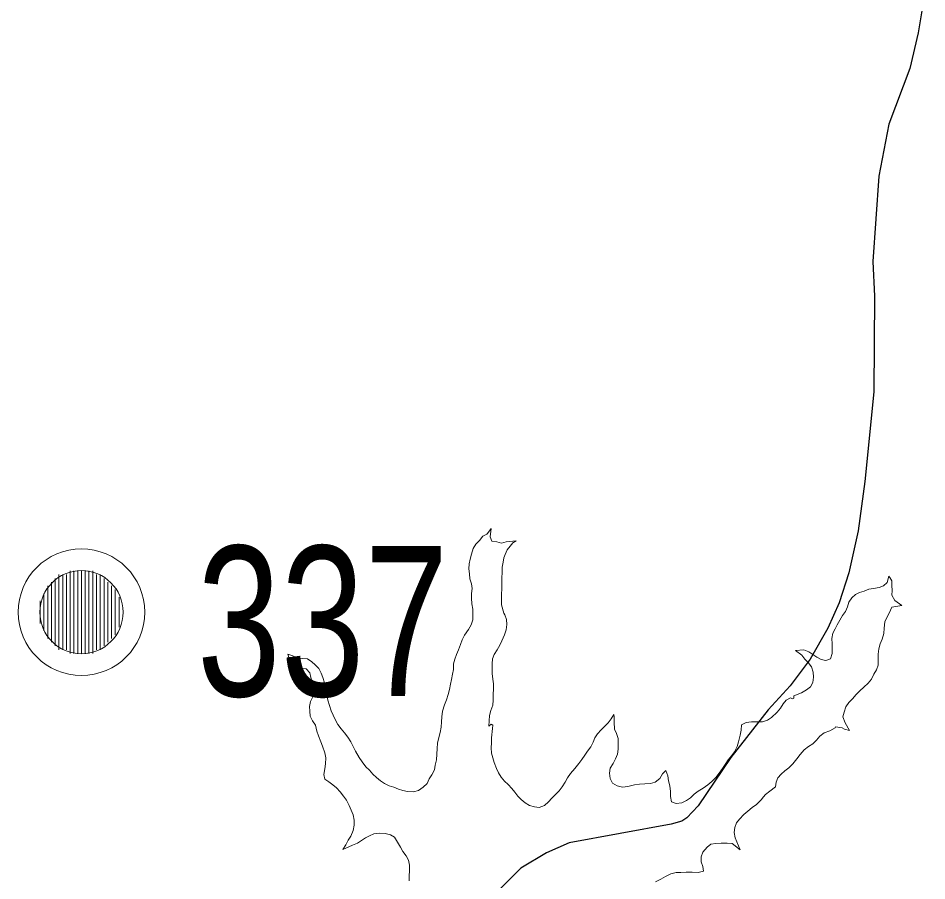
# Model space of a CAD drawing. Extents: x 553962 to 842807, y 8883888 to 9032388.
# Drawn here: x 726054 to 728475, y 8957354 to 8959653 of the extents above; entities that cross this region are included whole.
import ezdxf

# ---------------------------------------------------------------- set-up
doc = ezdxf.new("R2010")
doc.units = 0
doc.header["$LTSCALE"] = 160
for name, color, linetype, lineweight in [('21', 7, 'Continuous', 25), ('32', 7, 'Continuous', 13), ('8', 7, 'Continuous', 13)]:
    doc.layers.add(name, color=color, linetype=linetype, lineweight=lineweight)

msp = doc.modelspace()

# ---------------------------------------------------------------- linework, layer by layer
at = {"layer": '21'}
msp.add_lwpolyline([(728475.3, 8959753.2), (728452.1, 8959613.4), (728430.3, 8959518.6), (728374.1, 8959370.4), (728347.8, 8959231.5), (728331.8, 8959004.4), (728331.8, 8959004.4), (728335.5, 8958911.7), (728334.3, 8958656.7), (728310.4, 8958418), (728292.8, 8958286.4), (728267.6, 8958175.1), (728241.7, 8958095.1), (728211.8, 8958027.2), (728164.6, 8957944.8), (728110.8, 8957873.6), (728053, 8957810), (727953.2, 8957682.5), (727865.8, 8957554.2), (727836.3, 8957521.6), (727822.7, 8957513.3), (727793.9, 8957504.8), (727522, 8957455.7), (727461.9, 8957429.1), (727393.2, 8957387.5), (727330.4, 8957324.7)], dxfattribs=at)
at = {"layer": '32'}
for p, q in [((726153, 8958160), (726153, 8957980)), ((726163, 8958170), (726163, 8957970)), ((726173, 8958170), (726173, 8957970)), ((726183, 8958170), (726183, 8957970)), ((726193, 8958180), (726193, 8957960)), ((726203, 8958180), (726203, 8957960)), ((726213, 8958180), (726213, 8957960)), ((726223, 8958180), (726223, 8957960)), ((726233, 8958180), (726233, 8957960)), ((726243, 8958180), (726243, 8957960)), ((726253, 8958180), (726253, 8957960)), ((726263, 8958170), (726263, 8957970)), ((726273, 8958170), (726273, 8957970)), ((726283, 8958160), (726283, 8957980)), ((726133, 8958140), (726133, 8958000)), ((726143, 8958150), (726143, 8957990)), ((726293, 8958150), (726293, 8957990)), ((726303, 8958140), (726303, 8958000)), ((726123, 8958120), (726123, 8958020)), ((726313, 8958130), (726313, 8958010)), ((726113, 8958100), (726113, 8958040)), ((726323, 8958110), (726323, 8958030))]:
    msp.add_line(p, q, dxfattribs=at)
for radius in [168.7, 111]:
    msp.add_circle((726223, 8958070), radius, dxfattribs=at)
at = {"layer": '8'}
for points in [[(726785.7, 8957953.6), (726799.5, 8957947.7), (726812.3, 8957946.5), (726824.8, 8957945.3), (726836.4, 8957937.7), (726846, 8957929.6), (726855, 8957919.6), (726861.9, 8957907.4), (726866.2, 8957895.6), (726870.1, 8957881.4), (726872.6, 8957865.9), (726875.5, 8957851.7), (726879.7, 8957835.7), (726883.7, 8957821.3), (726888.5, 8957807.5), (726893.6, 8957796), (726899.1, 8957784.3), (726906.1, 8957770.9), (726914.7, 8957759.6), (726924.2, 8957748.2), (726932.3, 8957737), (726940.6, 8957724.9), (726947, 8957712.1), (726952.8, 8957699.9), (726962.5, 8957683.2), (726971.2, 8957671.4), (726981, 8957658.1), (726990, 8957649.1), (726999.6, 8957638.7), (727008.8, 8957629.6), (727019.4, 8957620.8), (727029.9, 8957613.2), (727042.6, 8957607), (727055.4, 8957603.6), (727067.6, 8957598.4), (727079.2, 8957594.9), (727091.8, 8957591.8), (727107.9, 8957591.4), (727121.1, 8957594.8), (727133.7, 8957604), (727144.3, 8957613.4), (727149.7, 8957626.2), (727156.5, 8957636.8), (727163.4, 8957649.6), (727165.1, 8957662.3), (727168.6, 8957676.8), (727170.1, 8957692), (727170.5, 8957706.7), (727171.6, 8957721.3), (727175.1, 8957735.9), (727178.6, 8957749.4), (727181.6, 8957763.4), (727182.4, 8957777.5), (727182.8, 8957791), (727184.5, 8957805.8), (727190, 8957823), (727195.4, 8957836.2), (727200.4, 8957850.6), (727203.7, 8957863.6), (727206.2, 8957878.1), (727208.7, 8957890.8), (727211.9, 8957904.8), (727213.8, 8957917.7), (727214.4, 8957932.2), (727217.3, 8957945.2), (727222.3, 8957957.5), (727227.4, 8957970), (727233, 8957983.6), (727237.6, 8957996.4), (727243.9, 8958008.7), (727254.2, 8958024.1), (727261.3, 8958036.4), (727265.3, 8958049.8), (727265.6, 8958062.8), (727265.4, 8958077.7), (727263.1, 8958092.2), (727262.4, 8958106.9), (727262.5, 8958119.7), (727263.6, 8958132.7), (727262.1, 8958145.5), (727257.7, 8958158.6), (727257, 8958172.1), (727255.4, 8958185.7), (727255.5, 8958198.8), (727258.4, 8958211.3), (727261.8, 8958224.4), (727266.6, 8958239.6), (727273.8, 8958251.4), (727283.2, 8958260.9), (727292.3, 8958272.1), (727303.2, 8958278.3), (727304.8, 8958279.6), (727314.7, 8958293.2), (727311.5, 8958271.2), (727316.7, 8958259.1), (727330, 8958257.8), (727341.9, 8958253.7), (727354.1, 8958257.6), (727380.8, 8958260.1), (727371.9, 8958255), (727365.3, 8958245.5)], [(727365.3, 8958245.5), (727356.8, 8958235.7), (727352.1, 8958223.3), (727348.7, 8958215.2), (727346.2, 8958203.6), (727343.8, 8958190.3), (727343.5, 8958175.6), (727343.2, 8958161.7), (727342.9, 8958146.9), (727342.6, 8958131.9), (727342.3, 8958117.8), (727341.8, 8958103.5), (727342.1, 8958089.6), (727348.4, 8958067), (727350.9, 8958062.8), (727355.7, 8958050.5), (727356, 8958037.6), (727354.1, 8958023.2), (727350.2, 8958010), (727342.7, 8957993.5), (727337.2, 8957982.1), (727330.2, 8957969.5), (727322.2, 8957957.6), (727317.8, 8957945.3), (727317.1, 8957932.2), (727316.9, 8957919.4), (727316.9, 8957906.2), (727319.2, 8957891.8), (727320.4, 8957878.7), (727320.6, 8957865.3), (727320.3, 8957851.5), (727320, 8957835.8), (727318.6, 8957822.4), (727313.5, 8957807.7), (727309.9, 8957794.7), (727308.2, 8957766.3), (727314.9, 8957771.5), (727319.4, 8957768.6), (727317.8, 8957759.9), (727315.5, 8957735.1), (727315.2, 8957721.7), (727314.9, 8957708.7), (727315.5, 8957694.7), (727318.7, 8957681.8), (727322.2, 8957669.3), (727328.7, 8957653.6), (727334.2, 8957642.2), (727341.4, 8957630.3), (727350, 8957619.7), (727360.1, 8957611), (727370, 8957600.2), (727377.5, 8957590), (727385.7, 8957579.6), (727394.9, 8957571), (727404.8, 8957561.8), (727416.3, 8957554.5), (727429.9, 8957551.3), (727442.5, 8957549.8), (727456.3, 8957554.6), (727467.1, 8957564.6), (727475.9, 8957574.2), (727486, 8957584.5), (727495.6, 8957594.4), (727503.3, 8957604.4), (727511.7, 8957616.7), (727518.1, 8957628.4), (727526.3, 8957639.9), (727537.4, 8957653.9), (727547.7, 8957666.8), (727555.8, 8957677.6), (727564.1, 8957689.2), (727571.3, 8957699.4), (727580.4, 8957711.3), (727586.5, 8957723.3), (727591.1, 8957735.4), (727598.2, 8957746.1), (727607.5, 8957756.3), (727617.2, 8957766.1), (727626.2, 8957775.4), (727634.5, 8957785.9), (727641, 8957797.1), (727642.1, 8957792), (727642.2, 8957776.8), (727643.4, 8957758.7), (727648.1, 8957746.7), (727653.1, 8957733.5), (727653.2, 8957719.5), (727652.8, 8957705.3), (727650.9, 8957691.5), (727645.4, 8957678.8), (727639.4, 8957667), (727632, 8957654.5), (727630.2, 8957641), (727631.2, 8957626.6), (727638.2, 8957614.8), (727650.3, 8957607.6), (727664.6, 8957603.6), (727678.8, 8957605.4), (727696.2, 8957609.6), (727709.7, 8957612), (727724.4, 8957612.2)], [(727724.4, 8957612.2), (727738.8, 8957613.1), (727751.7, 8957617.4), (727764.1, 8957626.5), (727770.6, 8957639.7), (727779.9, 8957648.5), (727785.6, 8957634.3), (727787.2, 8957621), (727790.5, 8957607), (727792, 8957592.2), (727792.2, 8957579), (727794.8, 8957564.8), (727807.4, 8957560.6), (727822.1, 8957562.3), (727835.2, 8957567.9), (727845.2, 8957575.7), (727855.7, 8957585.3), (727866.2, 8957593.3), (727879.2, 8957601.4), (727891.9, 8957610.2), (727902.7, 8957619.1), (727912.7, 8957629.2), (727922.4, 8957640.6), (727931.3, 8957653.1), (727937.8, 8957663.8), (727946, 8957676.3), (727954.8, 8957687.3), (727962.5, 8957698.2), (727969.6, 8957712.2), (727973.7, 8957724.9), (727978.1, 8957742), (727980.6, 8957756), (727981.3, 8957769.4), (727994.1, 8957776.2), (728008.3, 8957777.9), (728020.8, 8957777.5), (728037.2, 8957778.2), (728050.4, 8957782.4), (728061.1, 8957789.6), (728076.6, 8957803.4), (728085.6, 8957814.2), (728092.5, 8957825.8), (728100.8, 8957835.8), (728111.9, 8957842), (728117.8, 8957839.3), (728120.6, 8957840.8), (728121, 8957846.7), (728141.7, 8957855.1), (728155, 8957862.8), (728165.5, 8957870.9), (728171.7, 8957882.5), (728173.2, 8957896.9), (728172.1, 8957910.4), (728168.1, 8957924.1), (728159.4, 8957935.6), (728149.9, 8957944.5), (728141.9, 8957955.3), (728125.8, 8957968), (728147.8, 8957970), (728160.6, 8957964.6), (728171.9, 8957957.1), (728182.3, 8957949.7), (728193.6, 8957943.6), (728206.4, 8957941.6), (728218.6, 8957945.6), (728223.2, 8957959.5), (728223, 8957972.8), (728222.7, 8957985.7), (728222.6, 8957999.6), (728224.7, 8958013.7), (728230.9, 8958025.6), (728236.7, 8958036.7), (728243.3, 8958048.6), (728250.5, 8958061.3), (728258.5, 8958072.2), (728264.3, 8958084.3), (728267.7, 8958096.9), (728275.2, 8958108.3), (728285.1, 8958116.9), (728296.2, 8958122.6), (728308.4, 8958126.2), (728320.6, 8958131), (728333.2, 8958133.2), (728347.9, 8958135.9), (728359.7, 8958140.6), (728369.2, 8958149.3), (728374, 8958165.6), (728376.3, 8958162.8), (728381.8, 8958153.6), (728382.5, 8958140.8), (728382.8, 8958127.6), (728382.3, 8958114.9), (728390.3, 8958101), (728408.8, 8958087.5), (728381.8, 8958083.3), (728375.1, 8958067.7), (728368.3, 8958056.2), (728363.6, 8958044), (728361.7, 8958027.8), (728360.8, 8958012.8), (728356.2, 8957998.1)], [(728356.2, 8957998.1), (728351.4, 8957986), (728347.5, 8957972.5), (728345.6, 8957958), (728345.6, 8957943.8), (728345.4, 8957928.8), (728341.4, 8957916.3), (728334.3, 8957904.6), (728327.5, 8957891.4), (728318.9, 8957881.1), (728307.3, 8957870), (728296.8, 8957860.1), (728287.4, 8957850.6), (728277, 8957839.4), (728267.7, 8957829.2), (728259.5, 8957817.5), (728255.4, 8957804), (728251.1, 8957791.5), (728257.4, 8957774.9), (728269.1, 8957754.7), (728256.3, 8957758.3), (728250.1, 8957761.4), (728232.3, 8957764.5), (728231.1, 8957761.6), (728217, 8957754.2), (728202, 8957748.5), (728190.3, 8957739.2), (728181.6, 8957729.2), (728171.4, 8957719.4), (728159.8, 8957712), (728148.9, 8957703.4), (728137.8, 8957690.8), (728128.6, 8957679.6), (728118, 8957665.8), (728107.2, 8957655.4), (728097.2, 8957647.2), (728087.1, 8957638), (728078.1, 8957628.7), (728073.7, 8957616.9), (728071.7, 8957604.5), (728056.8, 8957592.9), (728045.1, 8957584.2), (728040.4, 8957578), (728033.5, 8957569.9), (728021.9, 8957557.6), (728010, 8957549.5), (727998, 8957539.8), (727988, 8957531.2), (727976.4, 8957518.9), (727968.6, 8957508.3), (727963.4, 8957496.6), (727962.2, 8957482.6), (727964.5, 8957468.5), (727978.2, 8957436.4), (727956.9, 8957453.2), (727943.3, 8957454.7), (727927.4, 8957454.7), (727912.9, 8957453.9), (727900, 8957451.7), (727889.6, 8957444.2), (727878.1, 8957430.9), (727874.1, 8957418.2), (727874, 8957404.7), (727878.6, 8957392.4), (727880.1, 8957379.9), (727865.9, 8957376.7), (727850.3, 8957377.1), (727834.5, 8957376.9), (727820.3, 8957376.8), (727807.5, 8957376.2), (727792.9, 8957372.6), (727779.3, 8957365.6), (727766.8, 8957358.2), (727752.7, 8957351.8)], [(727096.2, 8957354), (727096.4, 8957366.8), (727096.7, 8957381.9), (727097, 8957395.5), (727094.2, 8957408.9), (727088.2, 8957420.8), (727079.5, 8957432.6), (727072.7, 8957443.8), (727065.2, 8957457.4), (727056.9, 8957470.2), (727046.4, 8957477.1), (727032.5, 8957480.7), (727017.7, 8957481.1), (727002.3, 8957479.2), (726990.8, 8957474.4), (726979.4, 8957469.1), (726969, 8957461.8), (726958.5, 8957454.7), (726945.4, 8957449.2), (726918.9, 8957437.7), (726927.2, 8957450.2), (726933.3, 8957462.2), (726940.7, 8957473.3), (726947.1, 8957488.7), (726949.3, 8957502.4), (726949.1, 8957515.6), (726946.7, 8957529.8), (726941.3, 8957542.1), (726935.8, 8957555.1), (726929.1, 8957568.8), (726921.5, 8957579.6), (726912.2, 8957591.1), (726902.6, 8957602), (726892.7, 8957610.2), (726882.1, 8957618.2), (726871.2, 8957624.7), (726868.6, 8957637.2), (726871.1, 8957652.2), (726873.5, 8957666.1), (726874.3, 8957682.1), (726871.2, 8957694.8), (726865.3, 8957712.7), (726860.4, 8957724.5), (726854.4, 8957740.7), (726850.4, 8957753.3), (726846.4, 8957768.6), (726838.4, 8957780.3), (726832.5, 8957792.8), (726831, 8957805.8), (726830.7, 8957818.5), (726832.8, 8957831.9), (726839.4, 8957844), (726840.8, 8957856.6), (726840.6, 8957870), (726837.2, 8957883.5), (726833.7, 8957896.1), (726831.1, 8957908.4), (726821.8, 8957918.6), (726809.3, 8957919.7), (726795.5, 8957920), (726783.7, 8957926.3), (726779.1, 8957938), (726772.4, 8957958.1), (726785.7, 8957953.6)]]:
    msp.add_lwpolyline(points, dxfattribs=at)

# ---------------------------------------------------------------- texts
at = {"layer": '32', "width": 0.75}
msp.add_text('337', height=400, dxfattribs=at).set_placement((726530.8, 8957846.3))

doc.saveas('drawing.dxf')
